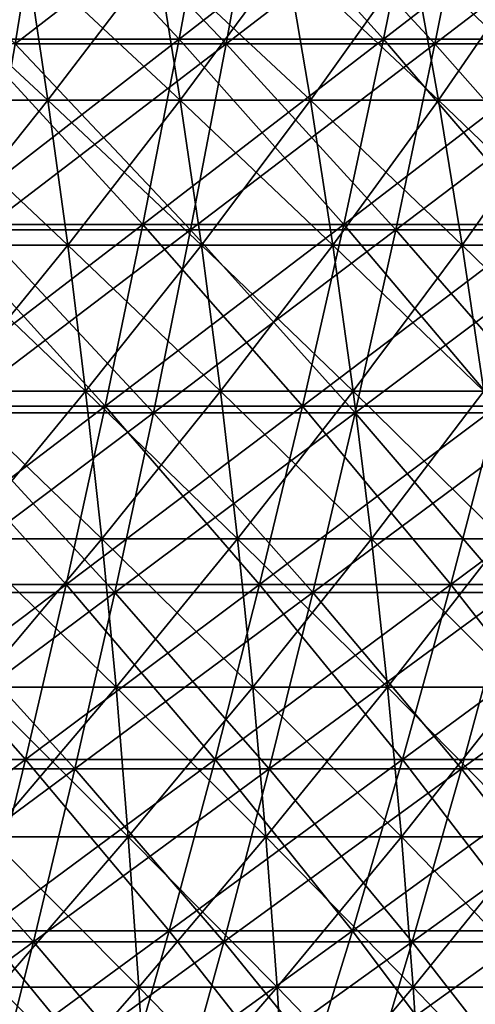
# Model space of a CAD drawing. Header units: millimetres. Extents: x -125 to 125, y -45 to 4025.
# Tile 589 of 656: x 29 to 36, y 3945 to 3960. Entities that reach past the tile are written whole.
import ezdxf

# ---------------------------------------------------------------- set-up
doc = ezdxf.new("R2010")
doc.units = ezdxf.units.MM
doc.header["$LTSCALE"] = 6.999206
for name, color, linetype in [('21', 7, 'CONTINUOUS'), ('22', 7, 'CONTINUOUS'), ('23', 7, 'CONTINUOUS'), ('24', 7, 'CONTINUOUS'), ('26', 7, 'CONTINUOUS'), ('27', 7, 'CONTINUOUS')]:
    doc.layers.add(name, color=color, linetype=linetype)

msp = doc.modelspace()

# ---------------------------------------------------------------- linework, layer by layer
at = {"layer": '21', "color": 7, "linetype": 'CONTINUOUS'}
for points in [[(26.395, 3962.434, 104.946), (29.155, 3959.619, 102.471), (29.614, 3962.434, 104.084), (26.395, 3962.434, 104.946)], [(29.155, 3959.619, 102.471), (32.297, 3959.619, 101.524), (29.614, 3962.434, 104.084), (29.155, 3959.619, 102.471)], [(29.614, 3962.434, 104.084), (32.297, 3959.619, 101.524), (32.806, 3962.434, 103.122), (29.614, 3962.434, 104.084)], [(32.297, 3959.619, 101.524), (35.408, 3959.619, 100.482), (32.806, 3962.434, 103.122), (32.297, 3959.619, 101.524)], [(32.806, 3962.434, 103.122), (35.408, 3959.619, 100.482), (35.966, 3962.434, 102.063), (32.806, 3962.434, 103.122)], [(35.408, 3959.619, 100.482), (38.486, 3959.619, 99.344), (35.966, 3962.434, 102.063), (35.408, 3959.619, 100.482)], [(35.966, 3962.434, 102.063), (38.486, 3959.619, 99.344), (39.092, 3962.434, 100.907), (35.966, 3962.434, 102.063)], [(28.677, 3956.849, 100.787), (31.767, 3956.849, 99.857), (29.155, 3959.619, 102.471), (28.677, 3956.849, 100.787)], [(29.155, 3959.619, 102.471), (31.767, 3956.849, 99.857), (32.297, 3959.619, 101.524), (29.155, 3959.619, 102.471)], [(31.767, 3956.849, 99.857), (34.827, 3956.849, 98.831), (32.297, 3959.619, 101.524), (31.767, 3956.849, 99.857)], [(32.297, 3959.619, 101.524), (34.827, 3956.849, 98.831), (35.408, 3959.619, 100.482), (32.297, 3959.619, 101.524)], [(34.827, 3956.849, 98.831), (37.854, 3956.849, 97.712), (35.408, 3959.619, 100.482), (34.827, 3956.849, 98.831)], [(35.408, 3959.619, 100.482), (37.854, 3956.849, 97.712), (38.486, 3959.619, 99.344), (35.408, 3959.619, 100.482)], [(28.178, 3954.126, 99.035), (31.214, 3954.126, 98.12), (28.677, 3956.849, 100.787), (28.178, 3954.126, 99.035)], [(28.677, 3956.849, 100.787), (31.214, 3954.126, 98.12), (31.767, 3956.849, 99.857), (28.677, 3956.849, 100.787)], [(31.214, 3954.126, 98.12), (34.221, 3954.126, 97.112), (31.767, 3956.849, 99.857), (31.214, 3954.126, 98.12)], [(31.767, 3956.849, 99.857), (34.221, 3954.126, 97.112), (34.827, 3956.849, 98.831), (31.767, 3956.849, 99.857)], [(34.221, 3954.126, 97.112), (37.195, 3954.126, 96.012), (34.827, 3956.849, 98.831), (34.221, 3954.126, 97.112)], [(34.827, 3956.849, 98.831), (37.195, 3954.126, 96.012), (37.854, 3956.849, 97.712), (34.827, 3956.849, 98.831)], [(27.66, 3951.452, 97.214), (30.64, 3951.452, 96.316), (28.178, 3954.126, 99.035), (27.66, 3951.452, 97.214)], [(28.178, 3954.126, 99.035), (30.64, 3951.452, 96.316), (31.214, 3954.126, 98.12), (28.178, 3954.126, 99.035)], [(30.64, 3951.452, 96.316), (33.592, 3951.452, 95.327), (31.214, 3954.126, 98.12), (30.64, 3951.452, 96.316)], [(31.214, 3954.126, 98.12), (33.592, 3951.452, 95.327), (34.221, 3954.126, 97.112), (31.214, 3954.126, 98.12)], [(33.592, 3951.452, 95.327), (36.512, 3951.452, 94.247), (34.221, 3954.126, 97.112), (33.592, 3951.452, 95.327)], [(34.221, 3954.126, 97.112), (36.512, 3951.452, 94.247), (37.195, 3954.126, 96.012), (34.221, 3954.126, 97.112)], [(27.123, 3948.828, 95.327), (30.046, 3948.828, 94.446), (27.66, 3951.452, 97.214), (27.123, 3948.828, 95.327)], [(27.66, 3951.452, 97.214), (30.046, 3948.828, 94.446), (30.64, 3951.452, 96.316), (27.66, 3951.452, 97.214)], [(30.046, 3948.828, 94.446), (32.94, 3948.828, 93.476), (30.64, 3951.452, 96.316), (30.046, 3948.828, 94.446)], [(30.64, 3951.452, 96.316), (32.94, 3948.828, 93.476), (33.592, 3951.452, 95.327), (30.64, 3951.452, 96.316)], [(32.94, 3948.828, 93.476), (35.803, 3948.828, 92.418), (33.592, 3951.452, 95.327), (32.94, 3948.828, 93.476)], [(33.592, 3951.452, 95.327), (35.803, 3948.828, 92.418), (36.512, 3951.452, 94.247), (33.592, 3951.452, 95.327)], [(35.803, 3948.828, 92.418), (38.632, 3948.828, 91.271), (36.512, 3951.452, 94.247), (35.803, 3948.828, 92.418)], [(26.567, 3946.257, 93.374), (29.43, 3946.257, 92.511), (27.123, 3948.828, 95.327), (26.567, 3946.257, 93.374)], [(27.123, 3948.828, 95.327), (29.43, 3946.257, 92.511), (30.046, 3948.828, 94.446), (27.123, 3948.828, 95.327)], [(29.43, 3946.257, 92.511), (32.265, 3946.257, 91.561), (30.046, 3948.828, 94.446), (29.43, 3946.257, 92.511)], [(30.046, 3948.828, 94.446), (32.265, 3946.257, 91.561), (32.94, 3948.828, 93.476), (30.046, 3948.828, 94.446)], [(32.265, 3946.257, 91.561), (35.069, 3946.257, 90.524), (32.94, 3948.828, 93.476), (32.265, 3946.257, 91.561)], [(32.94, 3948.828, 93.476), (35.069, 3946.257, 90.524), (35.803, 3948.828, 92.418), (32.94, 3948.828, 93.476)], [(35.069, 3946.257, 90.524), (37.84, 3946.257, 89.401), (35.803, 3948.828, 92.418), (35.069, 3946.257, 90.524)], [(35.803, 3948.828, 92.418), (37.84, 3946.257, 89.401), (38.632, 3948.828, 91.271), (35.803, 3948.828, 92.418)], [(26.567, 3946.257, 93.374), (28.794, 3943.739, 90.513), (29.43, 3946.257, 92.511), (26.567, 3946.257, 93.374)], [(28.794, 3943.739, 90.513), (31.568, 3943.739, 89.583), (29.43, 3946.257, 92.511), (28.794, 3943.739, 90.513)], [(29.43, 3946.257, 92.511), (31.568, 3943.739, 89.583), (32.265, 3946.257, 91.561), (29.43, 3946.257, 92.511)], [(31.568, 3943.739, 89.583), (34.312, 3943.739, 88.569), (32.265, 3946.257, 91.561), (31.568, 3943.739, 89.583)], [(32.265, 3946.257, 91.561), (34.312, 3943.739, 88.569), (35.069, 3946.257, 90.524), (32.265, 3946.257, 91.561)], [(34.312, 3943.739, 88.569), (37.023, 3943.739, 87.47), (35.069, 3946.257, 90.524), (34.312, 3943.739, 88.569)], [(35.069, 3946.257, 90.524), (37.023, 3943.739, 87.47), (37.84, 3946.257, 89.401), (35.069, 3946.257, 90.524)]]:
    msp.add_3dface(points, dxfattribs=at)
at = {"layer": '22', "color": 7, "linetype": 'CONTINUOUS'}
for points in [[(29.155, 3959.619, -102.471), (25.986, 3959.619, -103.32), (29.614, 3962.434, -104.084), (29.155, 3959.619, -102.471)], [(29.614, 3962.434, -104.084), (25.986, 3959.619, -103.32), (26.395, 3962.434, -104.946), (29.614, 3962.434, -104.084)], [(32.297, 3959.619, -101.524), (29.155, 3959.619, -102.471), (32.806, 3962.434, -103.122), (32.297, 3959.619, -101.524)], [(32.806, 3962.434, -103.122), (29.155, 3959.619, -102.471), (29.614, 3962.434, -104.084), (32.806, 3962.434, -103.122)], [(35.408, 3959.619, -100.482), (32.297, 3959.619, -101.524), (35.966, 3962.434, -102.063), (35.408, 3959.619, -100.482)], [(35.966, 3962.434, -102.063), (32.297, 3959.619, -101.524), (32.806, 3962.434, -103.122), (35.966, 3962.434, -102.063)], [(38.486, 3959.619, -99.344), (35.408, 3959.619, -100.482), (39.092, 3962.434, -100.907), (38.486, 3959.619, -99.344)], [(39.092, 3962.434, -100.907), (35.408, 3959.619, -100.482), (35.966, 3962.434, -102.063), (39.092, 3962.434, -100.907)], [(31.767, 3956.849, -99.857), (28.677, 3956.849, -100.787), (32.297, 3959.619, -101.524), (31.767, 3956.849, -99.857)], [(32.297, 3959.619, -101.524), (28.677, 3956.849, -100.787), (29.155, 3959.619, -102.471), (32.297, 3959.619, -101.524)], [(34.827, 3956.849, -98.831), (31.767, 3956.849, -99.857), (35.408, 3959.619, -100.482), (34.827, 3956.849, -98.831)], [(35.408, 3959.619, -100.482), (31.767, 3956.849, -99.857), (32.297, 3959.619, -101.524), (35.408, 3959.619, -100.482)], [(37.854, 3956.849, -97.712), (34.827, 3956.849, -98.831), (38.486, 3959.619, -99.344), (37.854, 3956.849, -97.712)], [(38.486, 3959.619, -99.344), (34.827, 3956.849, -98.831), (35.408, 3959.619, -100.482), (38.486, 3959.619, -99.344)], [(31.214, 3954.126, -98.12), (28.178, 3954.126, -99.035), (31.767, 3956.849, -99.857), (31.214, 3954.126, -98.12)], [(31.767, 3956.849, -99.857), (28.178, 3954.126, -99.035), (28.677, 3956.849, -100.787), (31.767, 3956.849, -99.857)], [(34.221, 3954.126, -97.112), (31.214, 3954.126, -98.12), (34.827, 3956.849, -98.831), (34.221, 3954.126, -97.112)], [(34.827, 3956.849, -98.831), (31.214, 3954.126, -98.12), (31.767, 3956.849, -99.857), (34.827, 3956.849, -98.831)], [(37.195, 3954.126, -96.012), (34.221, 3954.126, -97.112), (37.854, 3956.849, -97.712), (37.195, 3954.126, -96.012)], [(37.854, 3956.849, -97.712), (34.221, 3954.126, -97.112), (34.827, 3956.849, -98.831), (37.854, 3956.849, -97.712)], [(30.64, 3951.452, -96.316), (27.66, 3951.452, -97.214), (31.214, 3954.126, -98.12), (30.64, 3951.452, -96.316)], [(31.214, 3954.126, -98.12), (27.66, 3951.452, -97.214), (28.178, 3954.126, -99.035), (31.214, 3954.126, -98.12)], [(33.592, 3951.452, -95.327), (30.64, 3951.452, -96.316), (34.221, 3954.126, -97.112), (33.592, 3951.452, -95.327)], [(34.221, 3954.126, -97.112), (30.64, 3951.452, -96.316), (31.214, 3954.126, -98.12), (34.221, 3954.126, -97.112)], [(36.512, 3951.452, -94.247), (33.592, 3951.452, -95.327), (37.195, 3954.126, -96.012), (36.512, 3951.452, -94.247)], [(37.195, 3954.126, -96.012), (33.592, 3951.452, -95.327), (34.221, 3954.126, -97.112), (37.195, 3954.126, -96.012)], [(30.046, 3948.828, -94.446), (27.123, 3948.828, -95.327), (30.64, 3951.452, -96.316), (30.046, 3948.828, -94.446)], [(30.64, 3951.452, -96.316), (27.123, 3948.828, -95.327), (27.66, 3951.452, -97.214), (30.64, 3951.452, -96.316)], [(32.94, 3948.828, -93.476), (30.046, 3948.828, -94.446), (33.592, 3951.452, -95.327), (32.94, 3948.828, -93.476)], [(33.592, 3951.452, -95.327), (30.046, 3948.828, -94.446), (30.64, 3951.452, -96.316), (33.592, 3951.452, -95.327)], [(35.803, 3948.828, -92.418), (32.94, 3948.828, -93.476), (36.512, 3951.452, -94.247), (35.803, 3948.828, -92.418)], [(36.512, 3951.452, -94.247), (32.94, 3948.828, -93.476), (33.592, 3951.452, -95.327), (36.512, 3951.452, -94.247)], [(38.632, 3948.828, -91.271), (35.803, 3948.828, -92.418), (39.397, 3951.452, -93.078), (38.632, 3948.828, -91.271)], [(39.397, 3951.452, -93.078), (35.803, 3948.828, -92.418), (36.512, 3951.452, -94.247), (39.397, 3951.452, -93.078)], [(29.43, 3946.257, -92.511), (26.567, 3946.257, -93.374), (30.046, 3948.828, -94.446), (29.43, 3946.257, -92.511)], [(30.046, 3948.828, -94.446), (26.567, 3946.257, -93.374), (27.123, 3948.828, -95.327), (30.046, 3948.828, -94.446)], [(32.265, 3946.257, -91.561), (29.43, 3946.257, -92.511), (32.94, 3948.828, -93.476), (32.265, 3946.257, -91.561)], [(32.94, 3948.828, -93.476), (29.43, 3946.257, -92.511), (30.046, 3948.828, -94.446), (32.94, 3948.828, -93.476)], [(35.069, 3946.257, -90.524), (32.265, 3946.257, -91.561), (35.803, 3948.828, -92.418), (35.069, 3946.257, -90.524)], [(35.803, 3948.828, -92.418), (32.265, 3946.257, -91.561), (32.94, 3948.828, -93.476), (35.803, 3948.828, -92.418)], [(37.84, 3946.257, -89.401), (35.069, 3946.257, -90.524), (38.632, 3948.828, -91.271), (37.84, 3946.257, -89.401)], [(38.632, 3948.828, -91.271), (35.069, 3946.257, -90.524), (35.803, 3948.828, -92.418), (38.632, 3948.828, -91.271)], [(28.794, 3943.739, -90.513), (25.993, 3943.739, -91.357), (29.43, 3946.257, -92.511), (28.794, 3943.739, -90.513)], [(29.43, 3946.257, -92.511), (25.993, 3943.739, -91.357), (26.567, 3946.257, -93.374), (29.43, 3946.257, -92.511)], [(31.568, 3943.739, -89.583), (28.794, 3943.739, -90.513), (32.265, 3946.257, -91.561), (31.568, 3943.739, -89.583)], [(32.265, 3946.257, -91.561), (28.794, 3943.739, -90.513), (29.43, 3946.257, -92.511), (32.265, 3946.257, -91.561)], [(34.312, 3943.739, -88.569), (31.568, 3943.739, -89.583), (35.069, 3946.257, -90.524), (34.312, 3943.739, -88.569)], [(35.069, 3946.257, -90.524), (31.568, 3943.739, -89.583), (32.265, 3946.257, -91.561), (35.069, 3946.257, -90.524)], [(37.023, 3943.739, -87.47), (34.312, 3943.739, -88.569), (37.84, 3946.257, -89.401), (37.023, 3943.739, -87.47)], [(37.84, 3946.257, -89.401), (34.312, 3943.739, -88.569), (35.069, 3946.257, -90.524), (37.84, 3946.257, -89.401)]]:
    msp.add_3dface(points, dxfattribs=at)
at = {"layer": '23', "color": 7, "linetype": 'CONTINUOUS'}
for points in [[(28.523, 3959.688, -100.249), (31.597, 3959.688, -99.323), (28.989, 3962.489, -101.887), (28.523, 3959.688, -100.249)], [(28.989, 3962.489, -101.887), (31.597, 3959.688, -99.323), (32.113, 3962.489, -100.946), (28.989, 3962.489, -101.887)], [(31.597, 3959.688, -99.323), (34.641, 3959.688, -98.303), (32.113, 3962.489, -100.946), (31.597, 3959.688, -99.323)], [(32.113, 3962.489, -100.946), (34.641, 3959.688, -98.303), (35.207, 3962.489, -99.91), (32.113, 3962.489, -100.946)], [(34.641, 3959.688, -98.303), (37.651, 3959.688, -97.189), (35.207, 3962.489, -99.91), (34.641, 3959.688, -98.303)], [(35.207, 3962.489, -99.91), (37.651, 3959.688, -97.189), (38.267, 3962.489, -98.778), (35.207, 3962.489, -99.91)], [(28.037, 3956.933, -98.539), (31.058, 3956.933, -97.629), (28.523, 3959.688, -100.249), (28.037, 3956.933, -98.539)], [(28.523, 3959.688, -100.249), (31.058, 3956.933, -97.629), (31.597, 3959.688, -99.323), (28.523, 3959.688, -100.249)], [(31.058, 3956.933, -97.629), (34.05, 3956.933, -96.626), (31.597, 3959.688, -99.323), (31.058, 3956.933, -97.629)], [(31.597, 3959.688, -99.323), (34.05, 3956.933, -96.626), (34.641, 3959.688, -98.303), (31.597, 3959.688, -99.323)], [(34.05, 3956.933, -96.626), (37.009, 3956.933, -95.531), (34.641, 3959.688, -98.303), (34.05, 3956.933, -96.626)], [(34.641, 3959.688, -98.303), (37.009, 3956.933, -95.531), (37.651, 3959.688, -97.189), (34.641, 3959.688, -98.303)], [(27.53, 3954.227, -96.759), (30.497, 3954.227, -95.865), (28.037, 3956.933, -98.539), (27.53, 3954.227, -96.759)], [(28.037, 3956.933, -98.539), (30.497, 3954.227, -95.865), (31.058, 3956.933, -97.629), (28.037, 3956.933, -98.539)], [(30.497, 3954.227, -95.865), (33.435, 3954.227, -94.88), (31.058, 3956.933, -97.629), (30.497, 3954.227, -95.865)], [(31.058, 3956.933, -97.629), (33.435, 3954.227, -94.88), (34.05, 3956.933, -96.626), (31.058, 3956.933, -97.629)], [(33.435, 3954.227, -94.88), (36.341, 3954.227, -93.806), (34.05, 3956.933, -96.626), (33.435, 3954.227, -94.88)], [(34.05, 3956.933, -96.626), (36.341, 3954.227, -93.806), (37.009, 3956.933, -95.531), (34.05, 3956.933, -96.626)], [(27.004, 3951.571, -94.91), (29.914, 3951.571, -94.033), (27.53, 3954.227, -96.759), (27.004, 3951.571, -94.91)], [(27.53, 3954.227, -96.759), (29.914, 3951.571, -94.033), (30.497, 3954.227, -95.865), (27.53, 3954.227, -96.759)], [(29.914, 3951.571, -94.033), (32.796, 3951.571, -93.068), (30.497, 3954.227, -95.865), (29.914, 3951.571, -94.033)], [(30.497, 3954.227, -95.865), (32.796, 3951.571, -93.068), (33.435, 3954.227, -94.88), (30.497, 3954.227, -95.865)], [(32.796, 3951.571, -93.068), (35.646, 3951.571, -92.013), (33.435, 3954.227, -94.88), (32.796, 3951.571, -93.068)], [(33.435, 3954.227, -94.88), (35.646, 3951.571, -92.013), (36.341, 3954.227, -93.806), (33.435, 3954.227, -94.88)], [(35.646, 3951.571, -92.013), (38.463, 3951.571, -90.872), (36.341, 3954.227, -93.806), (35.646, 3951.571, -92.013)], [(26.459, 3948.967, -92.994), (29.31, 3948.967, -92.135), (27.004, 3951.571, -94.91), (26.459, 3948.967, -92.994)], [(27.004, 3951.571, -94.91), (29.31, 3948.967, -92.135), (29.914, 3951.571, -94.033), (27.004, 3951.571, -94.91)], [(29.31, 3948.967, -92.135), (32.134, 3948.967, -91.189), (29.914, 3951.571, -94.033), (29.31, 3948.967, -92.135)], [(29.914, 3951.571, -94.033), (32.134, 3948.967, -91.189), (32.796, 3951.571, -93.068), (29.914, 3951.571, -94.033)], [(32.134, 3948.967, -91.189), (34.927, 3948.967, -90.156), (32.796, 3951.571, -93.068), (32.134, 3948.967, -91.189)], [(32.796, 3951.571, -93.068), (34.927, 3948.967, -90.156), (35.646, 3951.571, -92.013), (32.796, 3951.571, -93.068)], [(34.927, 3948.967, -90.156), (37.686, 3948.967, -89.037), (35.646, 3951.571, -92.013), (34.927, 3948.967, -90.156)], [(35.646, 3951.571, -92.013), (37.686, 3948.967, -89.037), (38.463, 3951.571, -90.872), (35.646, 3951.571, -92.013)], [(26.459, 3948.967, -92.994), (28.685, 3946.417, -90.171), (29.31, 3948.967, -92.135), (26.459, 3948.967, -92.994)], [(28.685, 3946.417, -90.171), (31.449, 3946.417, -89.245), (29.31, 3948.967, -92.135), (28.685, 3946.417, -90.171)], [(29.31, 3948.967, -92.135), (31.449, 3946.417, -89.245), (32.134, 3948.967, -91.189), (29.31, 3948.967, -92.135)], [(31.449, 3946.417, -89.245), (34.182, 3946.417, -88.234), (32.134, 3948.967, -91.189), (31.449, 3946.417, -89.245)], [(32.134, 3948.967, -91.189), (34.182, 3946.417, -88.234), (34.927, 3948.967, -90.156), (32.134, 3948.967, -91.189)], [(34.182, 3946.417, -88.234), (36.883, 3946.417, -87.14), (34.927, 3948.967, -90.156), (34.182, 3946.417, -88.234)], [(34.927, 3948.967, -90.156), (36.883, 3946.417, -87.14), (37.686, 3948.967, -89.037), (34.927, 3948.967, -90.156)], [(28.04, 3943.923, -88.143), (30.741, 3943.923, -87.238), (28.685, 3946.417, -90.171), (28.04, 3943.923, -88.143)], [(28.685, 3946.417, -90.171), (30.741, 3943.923, -87.238), (31.449, 3946.417, -89.245), (28.685, 3946.417, -90.171)], [(30.741, 3943.923, -87.238), (33.413, 3943.923, -86.25), (31.449, 3946.417, -89.245), (30.741, 3943.923, -87.238)], [(31.449, 3946.417, -89.245), (33.413, 3943.923, -86.25), (34.182, 3946.417, -88.234), (31.449, 3946.417, -89.245)], [(33.413, 3943.923, -86.25), (36.053, 3943.923, -85.18), (34.182, 3946.417, -88.234), (33.413, 3943.923, -86.25)], [(34.182, 3946.417, -88.234), (36.053, 3943.923, -85.18), (36.883, 3946.417, -87.14), (34.182, 3946.417, -88.234)]]:
    msp.add_3dface(points, dxfattribs=at)
at = {"layer": '24', "color": 7, "linetype": 'CONTINUOUS'}
for points in [[(31.597, 3959.688, 99.323), (28.523, 3959.688, 100.249), (32.113, 3962.489, 100.946), (31.597, 3959.688, 99.323)], [(32.113, 3962.489, 100.946), (28.523, 3959.688, 100.249), (28.989, 3962.489, 101.887), (32.113, 3962.489, 100.946)], [(34.641, 3959.688, 98.303), (31.597, 3959.688, 99.323), (35.207, 3962.489, 99.91), (34.641, 3959.688, 98.303)], [(35.207, 3962.489, 99.91), (31.597, 3959.688, 99.323), (32.113, 3962.489, 100.946), (35.207, 3962.489, 99.91)], [(37.651, 3959.688, 97.189), (34.641, 3959.688, 98.303), (38.267, 3962.489, 98.778), (37.651, 3959.688, 97.189)], [(38.267, 3962.489, 98.778), (34.641, 3959.688, 98.303), (35.207, 3962.489, 99.91), (38.267, 3962.489, 98.778)], [(31.058, 3956.933, 97.629), (28.037, 3956.933, 98.539), (31.597, 3959.688, 99.323), (31.058, 3956.933, 97.629)], [(31.597, 3959.688, 99.323), (28.037, 3956.933, 98.539), (28.523, 3959.688, 100.249), (31.597, 3959.688, 99.323)], [(34.05, 3956.933, 96.626), (31.058, 3956.933, 97.629), (34.641, 3959.688, 98.303), (34.05, 3956.933, 96.626)], [(34.641, 3959.688, 98.303), (31.058, 3956.933, 97.629), (31.597, 3959.688, 99.323), (34.641, 3959.688, 98.303)], [(37.009, 3956.933, 95.531), (34.05, 3956.933, 96.626), (37.651, 3959.688, 97.189), (37.009, 3956.933, 95.531)], [(37.651, 3959.688, 97.189), (34.05, 3956.933, 96.626), (34.641, 3959.688, 98.303), (37.651, 3959.688, 97.189)], [(30.497, 3954.227, 95.865), (27.53, 3954.227, 96.759), (31.058, 3956.933, 97.629), (30.497, 3954.227, 95.865)], [(31.058, 3956.933, 97.629), (27.53, 3954.227, 96.759), (28.037, 3956.933, 98.539), (31.058, 3956.933, 97.629)], [(33.435, 3954.227, 94.88), (30.497, 3954.227, 95.865), (34.05, 3956.933, 96.626), (33.435, 3954.227, 94.88)], [(34.05, 3956.933, 96.626), (30.497, 3954.227, 95.865), (31.058, 3956.933, 97.629), (34.05, 3956.933, 96.626)], [(36.341, 3954.227, 93.806), (33.435, 3954.227, 94.88), (37.009, 3956.933, 95.531), (36.341, 3954.227, 93.806)], [(37.009, 3956.933, 95.531), (33.435, 3954.227, 94.88), (34.05, 3956.933, 96.626), (37.009, 3956.933, 95.531)], [(29.914, 3951.571, 94.033), (27.004, 3951.571, 94.91), (30.497, 3954.227, 95.865), (29.914, 3951.571, 94.033)], [(30.497, 3954.227, 95.865), (27.004, 3951.571, 94.91), (27.53, 3954.227, 96.759), (30.497, 3954.227, 95.865)], [(32.796, 3951.571, 93.068), (29.914, 3951.571, 94.033), (33.435, 3954.227, 94.88), (32.796, 3951.571, 93.068)], [(33.435, 3954.227, 94.88), (29.914, 3951.571, 94.033), (30.497, 3954.227, 95.865), (33.435, 3954.227, 94.88)], [(35.646, 3951.571, 92.013), (32.796, 3951.571, 93.068), (36.341, 3954.227, 93.806), (35.646, 3951.571, 92.013)], [(36.341, 3954.227, 93.806), (32.796, 3951.571, 93.068), (33.435, 3954.227, 94.88), (36.341, 3954.227, 93.806)], [(38.463, 3951.571, 90.872), (35.646, 3951.571, 92.013), (39.212, 3954.227, 92.642), (38.463, 3951.571, 90.872)], [(39.212, 3954.227, 92.642), (35.646, 3951.571, 92.013), (36.341, 3954.227, 93.806), (39.212, 3954.227, 92.642)], [(29.31, 3948.967, 92.135), (26.459, 3948.967, 92.994), (29.914, 3951.571, 94.033), (29.31, 3948.967, 92.135)], [(29.914, 3951.571, 94.033), (26.459, 3948.967, 92.994), (27.004, 3951.571, 94.91), (29.914, 3951.571, 94.033)], [(32.134, 3948.967, 91.189), (29.31, 3948.967, 92.135), (32.796, 3951.571, 93.068), (32.134, 3948.967, 91.189)], [(32.796, 3951.571, 93.068), (29.31, 3948.967, 92.135), (29.914, 3951.571, 94.033), (32.796, 3951.571, 93.068)], [(34.927, 3948.967, 90.156), (32.134, 3948.967, 91.189), (35.646, 3951.571, 92.013), (34.927, 3948.967, 90.156)], [(35.646, 3951.571, 92.013), (32.134, 3948.967, 91.189), (32.796, 3951.571, 93.068), (35.646, 3951.571, 92.013)], [(37.686, 3948.967, 89.037), (34.927, 3948.967, 90.156), (38.463, 3951.571, 90.872), (37.686, 3948.967, 89.037)], [(38.463, 3951.571, 90.872), (34.927, 3948.967, 90.156), (35.646, 3951.571, 92.013), (38.463, 3951.571, 90.872)], [(28.685, 3946.417, 90.171), (25.895, 3946.417, 91.012), (29.31, 3948.967, 92.135), (28.685, 3946.417, 90.171)], [(29.31, 3948.967, 92.135), (25.895, 3946.417, 91.012), (26.459, 3948.967, 92.994), (29.31, 3948.967, 92.135)], [(31.449, 3946.417, 89.245), (28.685, 3946.417, 90.171), (32.134, 3948.967, 91.189), (31.449, 3946.417, 89.245)], [(32.134, 3948.967, 91.189), (28.685, 3946.417, 90.171), (29.31, 3948.967, 92.135), (32.134, 3948.967, 91.189)], [(34.182, 3946.417, 88.234), (31.449, 3946.417, 89.245), (34.927, 3948.967, 90.156), (34.182, 3946.417, 88.234)], [(34.927, 3948.967, 90.156), (31.449, 3946.417, 89.245), (32.134, 3948.967, 91.189), (34.927, 3948.967, 90.156)], [(36.883, 3946.417, 87.14), (34.182, 3946.417, 88.234), (37.686, 3948.967, 89.037), (36.883, 3946.417, 87.14)], [(37.686, 3948.967, 89.037), (34.182, 3946.417, 88.234), (34.927, 3948.967, 90.156), (37.686, 3948.967, 89.037)], [(30.741, 3943.923, 87.238), (28.04, 3943.923, 88.143), (31.449, 3946.417, 89.245), (30.741, 3943.923, 87.238)], [(31.449, 3946.417, 89.245), (28.04, 3943.923, 88.143), (28.685, 3946.417, 90.171), (31.449, 3946.417, 89.245)], [(33.413, 3943.923, 86.25), (30.741, 3943.923, 87.238), (34.182, 3946.417, 88.234), (33.413, 3943.923, 86.25)], [(34.182, 3946.417, 88.234), (30.741, 3943.923, 87.238), (31.449, 3946.417, 89.245), (34.182, 3946.417, 88.234)], [(36.053, 3943.923, 85.18), (33.413, 3943.923, 86.25), (36.883, 3946.417, 87.14), (36.053, 3943.923, 85.18)], [(36.883, 3946.417, 87.14), (33.413, 3943.923, 86.25), (34.182, 3946.417, 88.234), (36.883, 3946.417, 87.14)]]:
    msp.add_3dface(points, dxfattribs=at)
at = {"layer": '26', "color": 7, "linetype": 'CONTINUOUS'}
for points in [[(27.646, 3958.78, 65.317), (29.645, 3958.78, 64.435), (27.346, 3960.913, 64.608), (27.646, 3958.78, 65.317)], [(27.346, 3960.913, 64.608), (29.645, 3958.78, 64.435), (29.323, 3960.913, 63.736), (27.346, 3960.913, 64.608)], [(29.645, 3958.78, 64.435), (31.615, 3958.78, 63.491), (29.323, 3960.913, 63.736), (29.645, 3958.78, 64.435)], [(29.323, 3960.913, 63.736), (31.615, 3958.78, 63.491), (31.272, 3960.913, 62.802), (29.323, 3960.913, 63.736)], [(31.615, 3958.78, 63.491), (33.555, 3958.78, 62.488), (31.272, 3960.913, 62.802), (31.615, 3958.78, 63.491)], [(31.272, 3960.913, 62.802), (33.555, 3958.78, 62.488), (33.191, 3960.913, 61.81), (31.272, 3960.913, 62.802)], [(33.555, 3958.78, 62.488), (35.463, 3958.78, 61.425), (33.191, 3960.913, 61.81), (33.555, 3958.78, 62.488)], [(33.191, 3960.913, 61.81), (35.463, 3958.78, 61.425), (35.079, 3960.913, 60.758), (33.191, 3960.913, 61.81)], [(35.463, 3958.78, 61.425), (37.338, 3958.78, 60.303), (35.079, 3960.913, 60.758), (35.463, 3958.78, 61.425)], [(35.079, 3960.913, 60.758), (37.338, 3958.78, 60.303), (36.933, 3960.913, 59.649), (35.079, 3960.913, 60.758)], [(27.921, 3956.624, 65.966), (29.939, 3956.624, 65.075), (27.646, 3958.78, 65.317), (27.921, 3956.624, 65.966)], [(27.646, 3958.78, 65.317), (29.939, 3956.624, 65.075), (29.645, 3958.78, 64.435), (27.646, 3958.78, 65.317)], [(29.939, 3956.624, 65.075), (31.929, 3956.624, 64.122), (29.645, 3958.78, 64.435), (29.939, 3956.624, 65.075)], [(29.645, 3958.78, 64.435), (31.929, 3956.624, 64.122), (31.615, 3958.78, 63.491), (29.645, 3958.78, 64.435)], [(31.929, 3956.624, 64.122), (33.888, 3956.624, 63.108), (31.615, 3958.78, 63.491), (31.929, 3956.624, 64.122)], [(31.615, 3958.78, 63.491), (33.888, 3956.624, 63.108), (33.555, 3958.78, 62.488), (31.615, 3958.78, 63.491)], [(33.888, 3956.624, 63.108), (35.816, 3956.624, 62.035), (33.555, 3958.78, 62.488), (33.888, 3956.624, 63.108)], [(33.555, 3958.78, 62.488), (35.816, 3956.624, 62.035), (35.463, 3958.78, 61.425), (33.555, 3958.78, 62.488)], [(35.816, 3956.624, 62.035), (37.709, 3956.624, 60.902), (35.463, 3958.78, 61.425), (35.816, 3956.624, 62.035)], [(35.463, 3958.78, 61.425), (37.709, 3956.624, 60.902), (37.338, 3958.78, 60.303), (35.463, 3958.78, 61.425)], [(28.17, 3954.448, 66.555), (30.206, 3954.448, 65.656), (27.921, 3956.624, 65.966), (28.17, 3954.448, 66.555)], [(27.921, 3956.624, 65.966), (30.206, 3954.448, 65.656), (29.939, 3956.624, 65.075), (27.921, 3956.624, 65.966)], [(30.206, 3954.448, 65.656), (32.214, 3954.448, 64.694), (29.939, 3956.624, 65.075), (30.206, 3954.448, 65.656)], [(29.939, 3956.624, 65.075), (32.214, 3954.448, 64.694), (31.929, 3956.624, 64.122), (29.939, 3956.624, 65.075)], [(32.214, 3954.448, 64.694), (34.191, 3954.448, 63.671), (31.929, 3956.624, 64.122), (32.214, 3954.448, 64.694)], [(31.929, 3956.624, 64.122), (34.191, 3954.448, 63.671), (33.888, 3956.624, 63.108), (31.929, 3956.624, 64.122)], [(34.191, 3954.448, 63.671), (36.135, 3954.448, 62.588), (33.888, 3956.624, 63.108), (34.191, 3954.448, 63.671)], [(33.888, 3956.624, 63.108), (36.135, 3954.448, 62.588), (35.816, 3956.624, 62.035), (33.888, 3956.624, 63.108)], [(36.135, 3954.448, 62.588), (38.046, 3954.448, 61.446), (35.816, 3956.624, 62.035), (36.135, 3954.448, 62.588)], [(35.816, 3956.624, 62.035), (38.046, 3954.448, 61.446), (37.709, 3956.624, 60.902), (35.816, 3956.624, 62.035)], [(28.394, 3952.254, 67.082), (30.446, 3952.254, 66.176), (28.17, 3954.448, 66.555), (28.394, 3952.254, 67.082)], [(28.17, 3954.448, 66.555), (30.446, 3952.254, 66.176), (30.206, 3954.448, 65.656), (28.17, 3954.448, 66.555)], [(30.446, 3952.254, 66.176), (32.469, 3952.254, 65.207), (30.206, 3954.448, 65.656), (30.446, 3952.254, 66.176)], [(30.206, 3954.448, 65.656), (32.469, 3952.254, 65.207), (32.214, 3954.448, 64.694), (30.206, 3954.448, 65.656)], [(32.469, 3952.254, 65.207), (34.462, 3952.254, 64.176), (32.214, 3954.448, 64.694), (32.469, 3952.254, 65.207)], [(32.214, 3954.448, 64.694), (34.462, 3952.254, 64.176), (34.191, 3954.448, 63.671), (32.214, 3954.448, 64.694)], [(34.462, 3952.254, 64.176), (36.422, 3952.254, 63.085), (34.191, 3954.448, 63.671), (34.462, 3952.254, 64.176)], [(34.191, 3954.448, 63.671), (36.422, 3952.254, 63.085), (36.135, 3954.448, 62.588), (34.191, 3954.448, 63.671)], [(28.591, 3950.044, 67.549), (30.658, 3950.044, 66.636), (28.394, 3952.254, 67.082), (28.591, 3950.044, 67.549)], [(28.394, 3952.254, 67.082), (30.658, 3950.044, 66.636), (30.446, 3952.254, 66.176), (28.394, 3952.254, 67.082)], [(30.658, 3950.044, 66.636), (32.695, 3950.044, 65.661), (30.446, 3952.254, 66.176), (30.658, 3950.044, 66.636)], [(30.446, 3952.254, 66.176), (32.695, 3950.044, 65.661), (32.469, 3952.254, 65.207), (30.446, 3952.254, 66.176)], [(32.695, 3950.044, 65.661), (34.702, 3950.044, 64.623), (32.469, 3952.254, 65.207), (32.695, 3950.044, 65.661)], [(32.469, 3952.254, 65.207), (34.702, 3950.044, 64.623), (34.462, 3952.254, 64.176), (32.469, 3952.254, 65.207)], [(34.702, 3950.044, 64.623), (36.675, 3950.044, 63.523), (34.462, 3952.254, 64.176), (34.702, 3950.044, 64.623)], [(34.462, 3952.254, 64.176), (36.675, 3950.044, 63.523), (36.422, 3952.254, 63.085), (34.462, 3952.254, 64.176)], [(28.762, 3947.819, 67.953), (30.841, 3947.819, 67.035), (28.591, 3950.044, 67.549), (28.762, 3947.819, 67.953)], [(28.591, 3950.044, 67.549), (30.841, 3947.819, 67.035), (30.658, 3950.044, 66.636), (28.591, 3950.044, 67.549)], [(30.841, 3947.819, 67.035), (32.891, 3947.819, 66.054), (30.658, 3950.044, 66.636), (30.841, 3947.819, 67.035)], [(30.658, 3950.044, 66.636), (32.891, 3947.819, 66.054), (32.695, 3950.044, 65.661), (30.658, 3950.044, 66.636)], [(32.891, 3947.819, 66.054), (34.909, 3947.819, 65.01), (32.695, 3950.044, 65.661), (32.891, 3947.819, 66.054)], [(32.695, 3950.044, 65.661), (34.909, 3947.819, 65.01), (34.702, 3950.044, 64.623), (32.695, 3950.044, 65.661)], [(34.909, 3947.819, 65.01), (36.895, 3947.819, 63.904), (34.702, 3950.044, 64.623), (34.909, 3947.819, 65.01)], [(34.702, 3950.044, 64.623), (36.895, 3947.819, 63.904), (36.675, 3950.044, 63.523), (34.702, 3950.044, 64.623)], [(28.907, 3945.582, 68.296), (30.997, 3945.582, 67.373), (28.762, 3947.819, 67.953), (28.907, 3945.582, 68.296)], [(28.762, 3947.819, 67.953), (30.997, 3945.582, 67.373), (30.841, 3947.819, 67.035), (28.762, 3947.819, 67.953)], [(30.997, 3945.582, 67.373), (33.057, 3945.582, 66.387), (30.841, 3947.819, 67.035), (30.997, 3945.582, 67.373)], [(30.841, 3947.819, 67.035), (33.057, 3945.582, 66.387), (32.891, 3947.819, 66.054), (30.841, 3947.819, 67.035)], [(33.057, 3945.582, 66.387), (35.085, 3945.582, 65.337), (32.891, 3947.819, 66.054), (33.057, 3945.582, 66.387)], [(32.891, 3947.819, 66.054), (35.085, 3945.582, 65.337), (34.909, 3947.819, 65.01), (32.891, 3947.819, 66.054)], [(35.085, 3945.582, 65.337), (37.081, 3945.582, 64.226), (34.909, 3947.819, 65.01), (35.085, 3945.582, 65.337)], [(34.909, 3947.819, 65.01), (37.081, 3945.582, 64.226), (36.895, 3947.819, 63.904), (34.909, 3947.819, 65.01)], [(29.026, 3943.335, 68.576), (31.124, 3943.335, 67.65), (28.907, 3945.582, 68.296), (29.026, 3943.335, 68.576)], [(28.907, 3945.582, 68.296), (31.124, 3943.335, 67.65), (30.997, 3945.582, 67.373), (28.907, 3945.582, 68.296)], [(31.124, 3943.335, 67.65), (33.192, 3943.335, 66.659), (30.997, 3945.582, 67.373), (31.124, 3943.335, 67.65)], [(30.997, 3945.582, 67.373), (33.192, 3943.335, 66.659), (33.057, 3945.582, 66.387), (30.997, 3945.582, 67.373)], [(33.192, 3943.335, 66.659), (35.229, 3943.335, 65.605), (33.057, 3945.582, 66.387), (33.192, 3943.335, 66.659)], [(33.057, 3945.582, 66.387), (35.229, 3943.335, 65.605), (35.085, 3945.582, 65.337), (33.057, 3945.582, 66.387)], [(35.229, 3943.335, 65.605), (37.233, 3943.335, 64.489), (35.085, 3945.582, 65.337), (35.229, 3943.335, 65.605)], [(35.085, 3945.582, 65.337), (37.233, 3943.335, 64.489), (37.081, 3945.582, 64.226), (35.085, 3945.582, 65.337)]]:
    msp.add_3dface(points, dxfattribs=at)
at = {"layer": '27', "color": 7, "linetype": 'CONTINUOUS'}
for points in [[(29.323, 3960.913, -63.736), (27.646, 3958.78, -65.317), (27.346, 3960.913, -64.608), (29.323, 3960.913, -63.736)], [(29.645, 3958.78, -64.435), (27.646, 3958.78, -65.317), (29.323, 3960.913, -63.736), (29.645, 3958.78, -64.435)], [(31.272, 3960.913, -62.802), (29.645, 3958.78, -64.435), (29.323, 3960.913, -63.736), (31.272, 3960.913, -62.802)], [(31.615, 3958.78, -63.491), (29.645, 3958.78, -64.435), (31.272, 3960.913, -62.802), (31.615, 3958.78, -63.491)], [(33.191, 3960.913, -61.81), (31.615, 3958.78, -63.491), (31.272, 3960.913, -62.802), (33.191, 3960.913, -61.81)], [(33.555, 3958.78, -62.488), (31.615, 3958.78, -63.491), (33.191, 3960.913, -61.81), (33.555, 3958.78, -62.488)], [(35.079, 3960.913, -60.758), (33.555, 3958.78, -62.488), (33.191, 3960.913, -61.81), (35.079, 3960.913, -60.758)], [(35.463, 3958.78, -61.425), (33.555, 3958.78, -62.488), (35.079, 3960.913, -60.758), (35.463, 3958.78, -61.425)], [(36.933, 3960.913, -59.649), (35.463, 3958.78, -61.425), (35.079, 3960.913, -60.758), (36.933, 3960.913, -59.649)], [(37.338, 3958.78, -60.303), (35.463, 3958.78, -61.425), (36.933, 3960.913, -59.649), (37.338, 3958.78, -60.303)], [(29.645, 3958.78, -64.435), (27.921, 3956.624, -65.966), (27.646, 3958.78, -65.317), (29.645, 3958.78, -64.435)], [(29.939, 3956.624, -65.075), (27.921, 3956.624, -65.966), (29.645, 3958.78, -64.435), (29.939, 3956.624, -65.075)], [(31.615, 3958.78, -63.491), (29.939, 3956.624, -65.075), (29.645, 3958.78, -64.435), (31.615, 3958.78, -63.491)], [(31.929, 3956.624, -64.122), (29.939, 3956.624, -65.075), (31.615, 3958.78, -63.491), (31.929, 3956.624, -64.122)], [(33.555, 3958.78, -62.488), (31.929, 3956.624, -64.122), (31.615, 3958.78, -63.491), (33.555, 3958.78, -62.488)], [(33.888, 3956.624, -63.108), (31.929, 3956.624, -64.122), (33.555, 3958.78, -62.488), (33.888, 3956.624, -63.108)], [(35.463, 3958.78, -61.425), (33.888, 3956.624, -63.108), (33.555, 3958.78, -62.488), (35.463, 3958.78, -61.425)], [(35.816, 3956.624, -62.035), (33.888, 3956.624, -63.108), (35.463, 3958.78, -61.425), (35.816, 3956.624, -62.035)], [(37.338, 3958.78, -60.303), (35.816, 3956.624, -62.035), (35.463, 3958.78, -61.425), (37.338, 3958.78, -60.303)], [(37.709, 3956.624, -60.902), (35.816, 3956.624, -62.035), (37.338, 3958.78, -60.303), (37.709, 3956.624, -60.902)], [(29.939, 3956.624, -65.075), (28.17, 3954.448, -66.555), (27.921, 3956.624, -65.966), (29.939, 3956.624, -65.075)], [(30.206, 3954.448, -65.656), (28.17, 3954.448, -66.555), (29.939, 3956.624, -65.075), (30.206, 3954.448, -65.656)], [(31.929, 3956.624, -64.122), (30.206, 3954.448, -65.656), (29.939, 3956.624, -65.075), (31.929, 3956.624, -64.122)], [(32.214, 3954.448, -64.694), (30.206, 3954.448, -65.656), (31.929, 3956.624, -64.122), (32.214, 3954.448, -64.694)], [(33.888, 3956.624, -63.108), (32.214, 3954.448, -64.694), (31.929, 3956.624, -64.122), (33.888, 3956.624, -63.108)], [(34.191, 3954.448, -63.671), (32.214, 3954.448, -64.694), (33.888, 3956.624, -63.108), (34.191, 3954.448, -63.671)], [(35.816, 3956.624, -62.035), (34.191, 3954.448, -63.671), (33.888, 3956.624, -63.108), (35.816, 3956.624, -62.035)], [(36.135, 3954.448, -62.588), (34.191, 3954.448, -63.671), (35.816, 3956.624, -62.035), (36.135, 3954.448, -62.588)], [(37.709, 3956.624, -60.902), (36.135, 3954.448, -62.588), (35.816, 3956.624, -62.035), (37.709, 3956.624, -60.902)], [(30.206, 3954.448, -65.656), (28.394, 3952.254, -67.082), (28.17, 3954.448, -66.555), (30.206, 3954.448, -65.656)], [(30.446, 3952.254, -66.176), (28.394, 3952.254, -67.082), (30.206, 3954.448, -65.656), (30.446, 3952.254, -66.176)], [(32.214, 3954.448, -64.694), (30.446, 3952.254, -66.176), (30.206, 3954.448, -65.656), (32.214, 3954.448, -64.694)], [(32.469, 3952.254, -65.207), (30.446, 3952.254, -66.176), (32.214, 3954.448, -64.694), (32.469, 3952.254, -65.207)], [(34.191, 3954.448, -63.671), (32.469, 3952.254, -65.207), (32.214, 3954.448, -64.694), (34.191, 3954.448, -63.671)], [(34.462, 3952.254, -64.176), (32.469, 3952.254, -65.207), (34.191, 3954.448, -63.671), (34.462, 3952.254, -64.176)], [(36.135, 3954.448, -62.588), (34.462, 3952.254, -64.176), (34.191, 3954.448, -63.671), (36.135, 3954.448, -62.588)], [(36.422, 3952.254, -63.085), (34.462, 3952.254, -64.176), (36.135, 3954.448, -62.588), (36.422, 3952.254, -63.085)], [(30.446, 3952.254, -66.176), (28.591, 3950.044, -67.549), (28.394, 3952.254, -67.082), (30.446, 3952.254, -66.176)], [(30.658, 3950.044, -66.636), (28.591, 3950.044, -67.549), (30.446, 3952.254, -66.176), (30.658, 3950.044, -66.636)], [(32.469, 3952.254, -65.207), (30.658, 3950.044, -66.636), (30.446, 3952.254, -66.176), (32.469, 3952.254, -65.207)], [(32.695, 3950.044, -65.661), (30.658, 3950.044, -66.636), (32.469, 3952.254, -65.207), (32.695, 3950.044, -65.661)], [(34.462, 3952.254, -64.176), (32.695, 3950.044, -65.661), (32.469, 3952.254, -65.207), (34.462, 3952.254, -64.176)], [(34.702, 3950.044, -64.623), (32.695, 3950.044, -65.661), (34.462, 3952.254, -64.176), (34.702, 3950.044, -64.623)], [(36.422, 3952.254, -63.085), (34.702, 3950.044, -64.623), (34.462, 3952.254, -64.176), (36.422, 3952.254, -63.085)], [(36.675, 3950.044, -63.523), (34.702, 3950.044, -64.623), (36.422, 3952.254, -63.085), (36.675, 3950.044, -63.523)], [(30.658, 3950.044, -66.636), (28.762, 3947.819, -67.953), (28.591, 3950.044, -67.549), (30.658, 3950.044, -66.636)], [(30.841, 3947.819, -67.035), (28.762, 3947.819, -67.953), (30.658, 3950.044, -66.636), (30.841, 3947.819, -67.035)], [(32.695, 3950.044, -65.661), (30.841, 3947.819, -67.035), (30.658, 3950.044, -66.636), (32.695, 3950.044, -65.661)], [(32.891, 3947.819, -66.054), (30.841, 3947.819, -67.035), (32.695, 3950.044, -65.661), (32.891, 3947.819, -66.054)], [(34.702, 3950.044, -64.623), (32.891, 3947.819, -66.054), (32.695, 3950.044, -65.661), (34.702, 3950.044, -64.623)], [(34.909, 3947.819, -65.01), (32.891, 3947.819, -66.054), (34.702, 3950.044, -64.623), (34.909, 3947.819, -65.01)], [(36.675, 3950.044, -63.523), (34.909, 3947.819, -65.01), (34.702, 3950.044, -64.623), (36.675, 3950.044, -63.523)], [(36.895, 3947.819, -63.904), (34.909, 3947.819, -65.01), (36.675, 3950.044, -63.523), (36.895, 3947.819, -63.904)], [(30.841, 3947.819, -67.035), (28.907, 3945.582, -68.296), (28.762, 3947.819, -67.953), (30.841, 3947.819, -67.035)], [(30.997, 3945.582, -67.373), (28.907, 3945.582, -68.296), (30.841, 3947.819, -67.035), (30.997, 3945.582, -67.373)], [(32.891, 3947.819, -66.054), (30.997, 3945.582, -67.373), (30.841, 3947.819, -67.035), (32.891, 3947.819, -66.054)], [(33.057, 3945.582, -66.387), (30.997, 3945.582, -67.373), (32.891, 3947.819, -66.054), (33.057, 3945.582, -66.387)], [(34.909, 3947.819, -65.01), (33.057, 3945.582, -66.387), (32.891, 3947.819, -66.054), (34.909, 3947.819, -65.01)], [(35.085, 3945.582, -65.337), (33.057, 3945.582, -66.387), (34.909, 3947.819, -65.01), (35.085, 3945.582, -65.337)], [(36.895, 3947.819, -63.904), (35.085, 3945.582, -65.337), (34.909, 3947.819, -65.01), (36.895, 3947.819, -63.904)], [(37.081, 3945.582, -64.226), (35.085, 3945.582, -65.337), (36.895, 3947.819, -63.904), (37.081, 3945.582, -64.226)], [(30.997, 3945.582, -67.373), (29.026, 3943.335, -68.576), (28.907, 3945.582, -68.296), (30.997, 3945.582, -67.373)], [(31.124, 3943.335, -67.65), (29.026, 3943.335, -68.576), (30.997, 3945.582, -67.373), (31.124, 3943.335, -67.65)], [(33.057, 3945.582, -66.387), (31.124, 3943.335, -67.65), (30.997, 3945.582, -67.373), (33.057, 3945.582, -66.387)], [(33.192, 3943.335, -66.659), (31.124, 3943.335, -67.65), (33.057, 3945.582, -66.387), (33.192, 3943.335, -66.659)], [(35.085, 3945.582, -65.337), (33.192, 3943.335, -66.659), (33.057, 3945.582, -66.387), (35.085, 3945.582, -65.337)], [(35.229, 3943.335, -65.605), (33.192, 3943.335, -66.659), (35.085, 3945.582, -65.337), (35.229, 3943.335, -65.605)], [(37.081, 3945.582, -64.226), (35.229, 3943.335, -65.605), (35.085, 3945.582, -65.337), (37.081, 3945.582, -64.226)], [(37.233, 3943.335, -64.489), (35.229, 3943.335, -65.605), (37.081, 3945.582, -64.226), (37.233, 3943.335, -64.489)]]:
    msp.add_3dface(points, dxfattribs=at)

doc.saveas('drawing.dxf')
